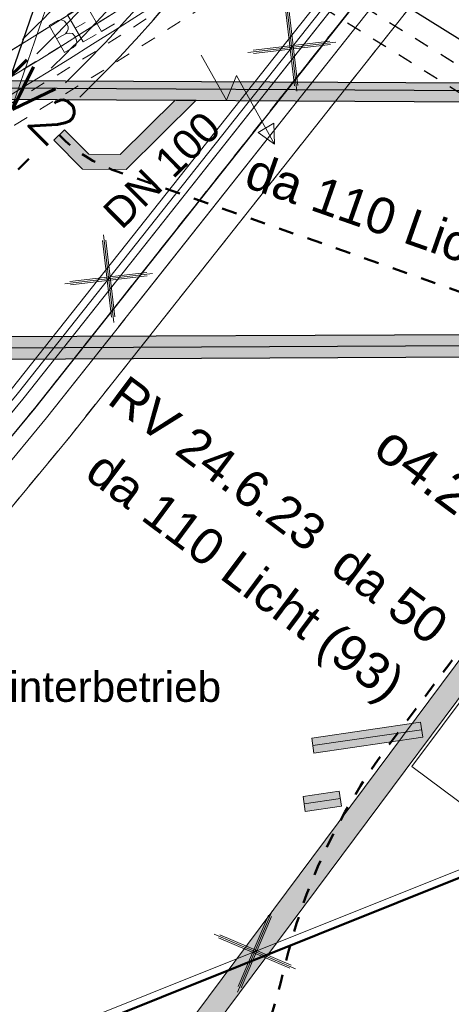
# Model space of a CAD drawing. Header units: metres. Extents: x -502 to 161, y -108 to 174.
# Tile 579 of 776: x -132.48 to -129.61, y 51.55 to 58.1. Entities that reach past the tile are written whole.
import ezdxf

# ---------------------------------------------------------------- set-up
doc = ezdxf.new("R2010")
doc.units = ezdxf.units.M
doc.header["$LTSCALE"] = 0.1
for name, pattern in [('102', [101.6, 101.6, 0]), ('2-1', [0.17, 0.06, -0.025, 0.06, -0.025]), ('202', [0.132, 0.0875, -0.019, 0.0065, -0.019]), ('226', [0.119, 0.1, -0.019]), ('3', [0.27, 0.1, -0.035, 0.1, -0.035])]:
    doc.linetypes.add(name, pattern=pattern)
for name, color, linetype in [('BRI31-005.05-5p02-Koordinierung Lageplan 4. BA ZOB West 2022-06-15', 7, 'Continuous'), ('BRI31-005.06-5f07-Koordinierung Lageplan 4. BA ZOB Fernbusbahnh', 7, 'Continuous'), ('BRI31-005.07-5f08-Koordinierung Lageplan 4. BA Radstation - Seeterrasse 2023-05-31', 7, 'Continuous')]:
    doc.layers.add(name, color=color, linetype=linetype)
doc.styles.add('Arial', font='arial.ttf')
doc.styles.add('Txt', font='txt_____.ttf')

# ---------------------------------------------------------------- blocks, each defined once
blk = doc.blocks.new('WP_LP-1020')
at = {"color": 7, "linetype": 'Continuous', "lineweight": 20, "transparency": 33554687}
for p, q in [((-0.8253, 0.8253), (0.8253, 0.8253)), ((-0.8253, -0.8253), (-0.8253, 0.8253)), ((0.8253, -0.8253), (0.8253, 0.8253)), ((-0.8253, -0.8253), (0.8253, -0.8253))]:
    blk.add_line(p, q, dxfattribs=at)
at = {"color": 1, "linetype": 'Continuous', "lineweight": 9, "true_color": 0xff0000, "transparency": 33554687}
for p, q in [((0, 0.649924), (0, 0.324962)), ((-0.554739, 0.55475), (-0.229777, 0.229788)), ((0.229777, 0.229788), (0.554739, 0.55475)), ((-0.324962, 0), (-0.649924, 0)), ((0.324962, 0), (0.649924, 0)), ((-0.229777, -0.229777), (-0.554739, -0.554739)), ((0.229777, -0.229777), (0.554739, -0.554739)), ((0, -0.324962), (0, -0.649924))]:
    blk.add_line(p, q, dxfattribs=at)
at = {"color": 7, "linetype": 'Continuous', "lineweight": 20, "transparency": 33554687}
blk.add_circle((0, 0), 0.272749, dxfattribs=at)
blk = doc.blocks.new('1016')
at = {"color": 7, "linetype": 'Continuous', "lineweight": 9, "transparency": 33554687}
for p, q in [((0.703072, 0.277444), (1.257444, -0.276928)), ((1.257444, 0.277444), (0.703072, -0.276928))]:
    blk.add_line(p, q, dxfattribs=at)
at = {"color": 2, "linetype": 'Continuous', "lineweight": 20, "true_color": 0xffff00, "transparency": 33554687}
for p, q in [((1.212401, 0.25319), (0.727326, -0.231885)), ((0.727326, 0.232401), (1.212401, -0.252674)), ((0.748114, 0.25319), (1.23319, -0.231885)), ((1.23319, 0.232401), (0.748114, -0.252674))]:
    blk.add_line(p, q, dxfattribs=at)
blk = doc.blocks.new('10011')
at = {"color": 190, "linetype": 'Continuous', "lineweight": 13, "true_color": 0x7f00ff, "transparency": 33554687}
for p, q in [((4.302568, 0.608018), (4.469535, 0.6081)), ((4.302568, 0.608018), (4.304235, 0.088154)), ((4.655568, 0.608018), (4.907582, 0.608142)), ((4.655568, 0.608018), (4.657235, 0.088154)), ((5.008568, 0.608018), (5.010235, 0.088154)), ((4.302693, 0.352595), (4.469661, 0.352677)), ((4.655694, 0.352595), (4.847467, 0.352689)), ((4.302824, 0.088154), (4.469791, 0.088236)), ((4.655824, 0.088154), (4.907837, 0.088278)), ((5.008823, 0.088154), (5.260838, 0.088278))]:
    blk.add_line(p, q, dxfattribs=at)
at = {"color": 190, "linetype": 'Continuous', "lineweight": 13, "true_color": 0x7f00ff, "transparency": 33554687, "flags": 128}
blk.add_lwpolyline([(4.469535, 0.6081), (4.530396, 0.585559), (4.557445, 0.540477), (4.569467, 0.480368), (4.566462, 0.43228), (4.546926, 0.393209), (4.513866, 0.367663), (4.469661, 0.352677), (4.531898, 0.330094), (4.573975, 0.298537), (4.585997, 0.238428), (4.581489, 0.182827), (4.567964, 0.136242), (4.52739, 0.103182), (4.469791, 0.088236)], dxfattribs=at)
blk = doc.blocks.new('951')
at = {"color": 3, "linetype": 'Continuous', "lineweight": 13, "true_color": 0x00ff00, "transparency": 33554687}
for p, q in [((5.053472, 0.9793), (4.792795, 0.344076)), ((5.13368, 0.444375), (4.732639, -0.518491)), ((4.792795, 0.344076), (5.13368, 0.444375)), ((4.732639, -0.518491), (4.715929, -0.2527)), ((4.715929, -0.2527), (4.943186, -0.339625)), ((4.943186, -0.339625), (4.732639, -0.518491))]:
    blk.add_line(p, q, dxfattribs=at)

msp = doc.modelspace()

# ---------------------------------------------------------------- hatches: boundary and pattern name
at = {"layer": 'BRI31-005.07-5f08-Koordinierung Lageplan 4. BA Radstation - Seeterrasse 2023-05-31', "linetype": 'Continuous', "lineweight": 0, "true_color": 0xcc0000, "transparency": 33554687}
for points in [[(-132.2496, 57.295), (-132.1785, 57.3653), (-132.0173, 57.2023), (-131.8087, 57.2011), (-131.4438, 57.562), (-131.3023, 57.5613), (-131.7678, 57.1009), (-132.0592, 57.1025)], [(-124.4751, 55.6285), (-124.4968, 55.7769), (-128.5533, 55.1836), (-142.2349, 36.8142), (-142.1212, 36.7158), (-128.4701, 55.0442)]]:
    msp.add_hatch(color=12, dxfattribs=at).paths.add_polyline_path(points)

# ---------------------------------------------------------------- linework, layer by layer
at = {"layer": 'BRI31-005.05-5p02-Koordinierung Lageplan 4. BA ZOB West 2022-06-15', "color": 3, "linetype": 'Continuous', "lineweight": 18, "true_color": 0x00ff00, "transparency": 33554687, "flags": 128}
for points in [[(-95.3491, 78.326), (-102.5731, 75.366), (-110.1361, 72.306), (-117.0671, 69.456), (-120.3391, 67.894), (-122.6731, 66.48), (-125.4411, 64.186), (-127.5101, 61.662), (-132.3761, 55.512), (-136.3321, 50.73), (-141.2451, 48.064), (-147.2831, 45.146), (-156.9131, 41.076), (-164.9401, 37.646), (-169.7831, 35.816), (-169.9701, 35.745), (-171.3211, 35.581), (-172.5051, 35.438), (-172.6551, 35.445), (-174.8591, 35.155), (-177.6301, 34.484), (-180.4281, 33.654)], [(-180.4441, 33.702), (-177.6431, 34.532), (-174.8681, 35.204), (-172.6621, 35.496), (-172.5161, 35.537), (-171.7201, 35.633), (-170.6311, 35.766), (-170.3441, 35.8), (-170.0811, 35.832), (-169.8331, 35.904), (-169.8181, 35.91), (-164.9771, 37.739), (-156.9521, 41.168), (-147.3241, 45.237), (-141.2911, 48.153), (-136.3971, 50.809), (-132.4541, 55.575), (-127.5881, 61.725), (-125.5121, 64.257), (-123.4631, 65.955), (-123.1781, 66.46), (-123.1381, 66.53), (-123.0991, 66.632)]]:
    msp.add_lwpolyline(points, dxfattribs=at)
at = {"layer": 'BRI31-005.06-5f07-Koordinierung Lageplan 4. BA ZOB Fernbusbahnh', "color": 7, "linetype": 'Continuous', "lineweight": 13, "transparency": 33554687, "flags": 128}
for points in [[(-337.0532, -53.9064), (-337.0532, -53.9064, 0.024076), (-333.1238, -51.3598), (-333.1238, -51.3598, -0.090571), (-316.4479, -43.4613, 0.047347), (-281.8414, -30.5866), (-279.0774, -29.2177, 0.045809), (-264.2236, -20.0711), (-198.5943, 29.1583, -0.054812), (-181.5862, 39.2166), (-181.5862, 39.2166, -0.038475), (-159.1772, 47.3364), (-159.1772, 47.3364, 0.039395), (-137.757, 55.1407), (-137.1917, 55.4002), (-137.1917, 55.4002, 0.064343), (-127.4456, 61.5203), (-127.4456, 61.5203), (-122.5713, 65.5358, -0.170872), (-88.3305, 78.0588), (-82.2819, 78.4363), (-80.567, 79.7085), (-70.9803, 86.8206), (-68.5554, 87.6664)], [(-279.0108, -29.3521, 0.045809), (-264.1336, -20.1911), (-198.5043, 29.0383), (-198.5043, 29.0383, -0.054812), (-181.5244, 39.0799), (-181.5244, 39.0799, -0.038475), (-159.1371, 47.1919), (-159.1371, 47.1919, 0.039395), (-137.6945, 55.0043), (-137.6945, 55.0043), (-137.129, 55.2639, 0.064344), (-127.3502, 61.4045), (-122.476, 65.42), (-122.476, 65.42, -0.17089), (-88.3249, 77.9089), (-88.3249, 77.9089), (-82.2282, 78.2893), (-80.4776, 79.5881), (-70.9093, 86.6865), (-68.5609, 87.5056)]]:
    msp.add_lwpolyline(points, format="xyb", dxfattribs=at)
at = {"layer": 'BRI31-005.06-5f07-Koordinierung Lageplan 4. BA ZOB Fernbusbahnh', "color": 3, "linetype": 'Continuous', "lineweight": 13, "true_color": 0x00ff00, "transparency": 33554687, "flags": 128}
for points in [[(-95.3491, 78.326), (-102.5731, 75.366), (-110.1361, 72.306), (-117.0671, 69.456), (-120.3391, 67.894), (-122.6731, 66.48), (-125.4411, 64.186), (-127.5101, 61.662), (-132.3761, 55.512), (-136.3321, 50.73), (-141.2451, 48.064), (-147.2831, 45.146), (-156.9131, 41.076), (-164.9401, 37.646), (-169.7831, 35.816), (-169.9701, 35.745), (-171.3211, 35.581), (-172.5051, 35.438), (-172.6551, 35.445), (-174.8591, 35.155), (-177.6301, 34.484), (-180.4281, 33.654)], [(-180.4441, 33.702), (-177.6431, 34.532), (-174.8681, 35.204), (-172.6621, 35.496), (-172.5161, 35.537), (-171.7201, 35.633), (-170.6311, 35.766), (-170.3441, 35.8), (-170.0811, 35.832), (-169.8331, 35.904), (-169.8181, 35.91), (-164.9771, 37.739), (-156.9521, 41.168), (-147.3241, 45.237), (-141.2911, 48.153), (-136.3971, 50.809), (-132.4541, 55.575), (-127.5881, 61.725), (-125.5121, 64.257), (-123.4631, 65.955), (-123.1781, 66.46), (-123.1381, 66.53), (-123.0991, 66.632)]]:
    msp.add_lwpolyline(points, dxfattribs=at)
at = {"layer": 'BRI31-005.06-5f07-Koordinierung Lageplan 4. BA ZOB Fernbusbahnh', "color": 255, "linetype": 'Continuous', "lineweight": 9, "transparency": 33554687, "flags": 128}
msp.add_lwpolyline([(-180.4596, 33.7495), (-177.6561, 34.5803), (-174.8773, 35.2532), (-172.6722, 35.5451), (-172.5259, 35.5862), (-171.7261, 35.6826), (-170.6371, 35.8156), (-170.3501, 35.8496), (-170.0912, 35.8811), (-169.8494, 35.9513), (-169.8362, 35.9566), (-164.9958, 37.7854), (-156.9717, 41.214), (-147.3447, 45.2826), (-141.3139, 48.1975), (-136.4295, 50.8483), (-132.493, 55.6065), (-127.6271, 61.7564), (-125.5477, 64.2924), (-123.5021, 65.9876), (-123.2216, 66.4847), (-123.1834, 66.5515), (-123.1458, 66.6499)], dxfattribs=at)
at = {"layer": 'BRI31-005.07-5f08-Koordinierung Lageplan 4. BA Radstation - Seeterrasse 2023-05-31', "color": 1, "linetype": 'Continuous', "lineweight": 20, "true_color": 0xff0000, "transparency": 33554687}
msp.add_line((-132.8043, 56.7105), (-130.6729, 62.9156), dxfattribs=at)
at = {"layer": 'BRI31-005.07-5f08-Koordinierung Lageplan 4. BA Radstation - Seeterrasse 2023-05-31', "color": 12, "linetype": 'Continuous', "lineweight": 30, "true_color": 0xcc0000, "transparency": 33554687}
for p, q in [((-133.1131, 57.6959), (-124.2507, 57.6488)), ((-133.1131, 57.6959), (-124.2507, 57.6488)), ((-133.1134, 57.6459), (-124.2509, 57.5988)), ((-133.1134, 57.6459), (-124.2509, 57.5988)), ((-133.1138, 57.5709), (-124.2513, 57.5238)), ((-133.1138, 57.5709), (-124.2513, 57.5238))]:
    msp.add_line(p, q, dxfattribs=at)
at = {"layer": 'BRI31-005.07-5f08-Koordinierung Lageplan 4. BA Radstation - Seeterrasse 2023-05-31', "color": 7, "linetype": 'Continuous', "lineweight": 9, "transparency": 33554687}
for p, q in [((-131.4438, 57.562), (-131.3023, 57.5613)), ((-132.2496, 57.295), (-132.1785, 57.3653)), ((-129.8129, 53.4261), (-129.7984, 53.3271)), ((-129.8129, 53.4261), (-129.7984, 53.3271)), ((-130.5209, 53.2214), (-130.5354, 53.3204)), ((-130.5209, 53.2214), (-130.5354, 53.3204)), ((-130.3378, 52.8686), (-130.3523, 52.9676)), ((-130.3378, 52.8686), (-130.3523, 52.9676)), ((-130.593, 52.9324), (-130.5785, 52.8334)), ((-130.593, 52.9324), (-130.5785, 52.8334))]:
    msp.add_line(p, q, dxfattribs=at)
at = {"layer": 'BRI31-005.07-5f08-Koordinierung Lageplan 4. BA Radstation - Seeterrasse 2023-05-31', "color": 142, "linetype": 'Continuous', "lineweight": 30, "true_color": 0x0099cc, "transparency": 33554687}
for p, q in [((-146.1029, 55.9276), (-126.1371, 56.02)), ((-146.1029, 55.9276), (-126.1371, 56.02)), ((-146.1025, 55.8526), (-126.1367, 55.9451)), ((-146.1025, 55.8526), (-126.1367, 55.9451)), ((-146.1022, 55.7776), (-126.1364, 55.8701)), ((-146.1022, 55.7776), (-126.1364, 55.8701))]:
    msp.add_line(p, q, dxfattribs=at)
at = {"layer": 'BRI31-005.07-5f08-Koordinierung Lageplan 4. BA Radstation - Seeterrasse 2023-05-31', "color": 12, "linetype": 'Continuous', "lineweight": 13, "true_color": 0xcc0000, "transparency": 33554687}
for p, q in [((-130.5354, 53.3204), (-129.8129, 53.4261)), ((-130.5354, 53.3204), (-129.8129, 53.4261)), ((-130.5281, 53.2709), (-129.8057, 53.3766)), ((-130.5281, 53.2709), (-129.8057, 53.3766)), ((-130.5209, 53.2214), (-129.7984, 53.3271)), ((-130.5209, 53.2214), (-129.7984, 53.3271)), ((-130.593, 52.9324), (-130.3523, 52.9676)), ((-130.593, 52.9324), (-130.3523, 52.9676)), ((-130.5857, 52.8829), (-130.3451, 52.9181)), ((-130.5857, 52.8829), (-130.3451, 52.9181)), ((-130.5785, 52.8334), (-130.3378, 52.8686)), ((-130.5785, 52.8334), (-130.3378, 52.8686))]:
    msp.add_line(p, q, dxfattribs=at)
at = {"layer": 'BRI31-005.07-5f08-Koordinierung Lageplan 4. BA Radstation - Seeterrasse 2023-05-31', "color": 250, "linetype": '202', "lineweight": 20, "true_color": 0x333333, "transparency": 33554687, "flags": 128}
msp.add_lwpolyline([(-169.7821, 35.816), (-164.9401, 37.647), (-156.9121, 41.076), (-147.2831, 45.145), (-141.2451, 48.064), (-136.3331, 50.73), (-132.3771, 55.512), (-127.5111, 61.662), (-125.4401, 64.186), (-122.6721, 66.481), (-120.3381, 67.894), (-117.0681, 69.455), (-110.1371, 72.307), (-102.5741, 75.367), (-95.3481, 78.327), (-87.2051, 81.706), (-82.3221, 84.224), (-73.2841, 89.176), (-65.3801, 92.266), (-55.0081, 96.337), (-42.5711, 101.496), (-24.2771, 108.475), (-23.6281, 108.616), (-22.7791, 108.939), (-21.2271, 109.532), (-20.7311, 109.828), (-6.5731, 115.397), (-3.3331, 116.527), (2.1199, 118.676), (8.4349, 121.116), (16.1989, 124.136), (23.8509, 127.116), (32.0649, 130.317), (39.0129, 133.194), (40.7549, 134.413), (40.9269, 134.167), (39.1589, 132.93), (32.1769, 130.039), (23.9589, 126.836), (16.3069, 123.856), (8.5429, 120.836), (2.2299, 118.396), (-3.2291, 116.245), (-6.4691, 115.115), (-20.5991, 109.558), (-21.0951, 109.262), (-22.6731, 108.659), (-23.5421, 108.328), (-24.1911, 108.187), (-42.4611, 101.218), (-54.8961, 96.059), (-65.2701, 91.986), (-73.1561, 88.904), (-82.1821, 83.96), (-87.0791, 81.434), (-95.2341, 78.049), (-102.4601, 75.089), (-110.0231, 72.029), (-116.9461, 69.181), (-120.1961, 67.63), (-122.4981, 66.235), (-125.2261, 63.974), (-127.2771, 61.474), (-132.1431, 55.324), (-136.1391, 50.494), (-141.1091, 47.796), (-147.1591, 44.871), (-156.7941, 40.8), (-164.8281, 37.369), (-169.6761, 35.536), (-169.7821, 35.816)], dxfattribs=at)
msp.add_lwpolyline([(-169.7821, 35.816), (-164.9401, 37.647), (-156.9121, 41.076), (-147.2831, 45.145), (-141.2451, 48.064), (-136.3331, 50.73), (-132.3771, 55.512), (-127.5111, 61.662), (-125.4401, 64.186), (-122.6721, 66.481), (-120.3381, 67.894), (-117.0681, 69.455), (-110.1371, 72.307), (-102.5741, 75.367), (-95.3481, 78.327), (-87.2051, 81.706), (-82.3221, 84.224), (-73.2841, 89.176), (-65.3801, 92.266), (-55.0081, 96.337), (-42.5711, 101.496), (-24.2771, 108.475), (-23.6281, 108.616), (-22.7791, 108.939), (-21.2271, 109.532), (-20.7311, 109.828), (-6.5731, 115.397), (-3.3331, 116.527), (2.1199, 118.676), (8.4349, 121.116), (16.1989, 124.136), (23.8509, 127.116), (32.0649, 130.317), (39.0129, 133.194), (40.7549, 134.413), (40.9269, 134.167), (39.1589, 132.93), (32.1769, 130.039), (23.9589, 126.836), (16.3069, 123.856), (8.5429, 120.836), (2.2299, 118.396), (-3.2291, 116.245), (-6.4691, 115.115), (-20.5991, 109.558), (-21.0951, 109.262), (-22.6731, 108.659), (-23.5421, 108.328), (-24.1911, 108.187), (-42.4611, 101.218), (-54.8961, 96.059), (-65.2701, 91.986), (-73.1561, 88.904), (-82.1821, 83.96), (-87.0791, 81.434), (-95.2341, 78.049), (-102.4601, 75.089), (-110.0231, 72.029), (-116.9461, 69.181), (-120.1961, 67.63), (-122.4981, 66.235), (-125.2261, 63.974), (-127.2771, 61.474), (-132.1431, 55.324), (-136.1391, 50.494), (-141.1091, 47.796), (-147.1591, 44.871), (-156.7941, 40.8), (-164.8281, 37.369), (-169.6761, 35.536), (-169.7821, 35.816)], dxfattribs=at)
at = {"layer": 'BRI31-005.07-5f08-Koordinierung Lageplan 4. BA Radstation - Seeterrasse 2023-05-31', "color": 250, "linetype": '102', "lineweight": 13, "true_color": 0x333333, "transparency": 33554687, "flags": 128}
msp.add_lwpolyline([(18.5229, 125.041), (18.5599, 124.733), (16.3069, 123.856), (8.5429, 120.836), (2.2299, 118.396), (-3.2291, 116.245), (-6.4691, 115.115), (-20.5991, 109.558), (-21.0951, 109.262), (-22.6731, 108.659), (-23.5421, 108.328), (-24.1911, 108.187), (-42.4611, 101.218), (-54.8961, 96.059), (-65.2701, 91.986), (-73.1561, 88.904), (-82.1821, 83.96), (-87.0791, 81.434), (-95.2341, 78.049), (-102.4601, 75.089), (-110.0231, 72.029), (-116.9461, 69.181), (-120.1961, 67.63), (-122.4981, 66.235), (-125.2261, 63.974), (-127.2771, 61.474), (-132.1431, 55.324), (-136.1391, 50.494), (-141.1091, 47.796), (-147.1591, 44.871), (-156.7941, 40.8), (-164.8281, 37.369), (-169.6761, 35.536), (-169.7821, 35.816), (-164.9401, 37.647), (-156.9121, 41.076), (-147.2831, 45.145), (-141.2451, 48.064), (-136.3331, 50.73), (-132.3771, 55.512), (-127.5111, 61.662), (-125.4401, 64.186), (-122.6721, 66.481), (-120.3381, 67.894), (-117.0681, 69.455), (-110.1371, 72.307), (-102.5741, 75.367), (-95.3481, 78.327), (-87.2051, 81.706), (-82.3221, 84.224), (-73.2841, 89.176), (-71.0607, 90.0451)], dxfattribs=at)
msp.add_lwpolyline([(18.5229, 125.041), (18.5599, 124.733), (16.3069, 123.856), (8.5429, 120.836), (2.2299, 118.396), (-3.2291, 116.245), (-6.4691, 115.115), (-20.5991, 109.558), (-21.0951, 109.262), (-22.6731, 108.659), (-23.5421, 108.328), (-24.1911, 108.187), (-42.4611, 101.218), (-54.8961, 96.059), (-65.2701, 91.986), (-73.1561, 88.904), (-82.1821, 83.96), (-87.0791, 81.434), (-95.2341, 78.049), (-102.4601, 75.089), (-110.0231, 72.029), (-116.9461, 69.181), (-120.1961, 67.63), (-122.4981, 66.235), (-125.2261, 63.974), (-127.2771, 61.474), (-132.1431, 55.324), (-136.1391, 50.494), (-141.1091, 47.796), (-147.1591, 44.871), (-156.7941, 40.8), (-164.8281, 37.369), (-169.6761, 35.536), (-169.7821, 35.816), (-164.9401, 37.647), (-156.9121, 41.076), (-147.2831, 45.145), (-141.2451, 48.064), (-136.3331, 50.73), (-132.3771, 55.512), (-127.5111, 61.662), (-125.4401, 64.186), (-122.6721, 66.481), (-120.3381, 67.894), (-117.0681, 69.455), (-110.1371, 72.307), (-102.5741, 75.367), (-95.3481, 78.327), (-87.2051, 81.706), (-82.3221, 84.224), (-73.2841, 89.176), (-71.0607, 90.0451)], dxfattribs=at)
at = {"layer": 'BRI31-005.07-5f08-Koordinierung Lageplan 4. BA Radstation - Seeterrasse 2023-05-31', "color": 4, "linetype": 'Continuous', "lineweight": 50, "true_color": 0x00ffff, "transparency": 33554687, "flags": 128}
msp.add_lwpolyline([(-176.0281, 33.354), (-175.3441, 33.639), (-175.3201, 33.649), (-149.7281, 44.314), (-126.4101, 53.651), (-118.1081, 57.122), (-98.2681, 65.417), (-72.0611, 76.231), (-71.9681, 76.269), (-71.3191, 76.53), (-71.2871, 76.543), (-48.6231, 85.662), (-14.7811, 99.28), (-14.7731, 99.283), (-6.6601, 102.548), (8.5319, 108.66), (9.1999, 108.929), (9.3639, 108.995), (9.6569, 109.113), (23.8684, 114.898)], dxfattribs=at)
msp.add_lwpolyline([(-176.0281, 33.354), (-175.3441, 33.639), (-175.3201, 33.649), (-149.7281, 44.314), (-126.4101, 53.651), (-118.1081, 57.122), (-98.2681, 65.417), (-72.0611, 76.231), (-71.9681, 76.269), (-71.3191, 76.53), (-71.2871, 76.543), (-48.6231, 85.662), (-14.7811, 99.28), (-14.7731, 99.283), (-6.6601, 102.548), (8.5319, 108.66), (9.1999, 108.929), (9.3639, 108.995), (9.6569, 109.113), (23.8684, 114.898)], dxfattribs=at)
at = {"layer": 'BRI31-005.07-5f08-Koordinierung Lageplan 4. BA Radstation - Seeterrasse 2023-05-31', "color": 250, "linetype": '102', "lineweight": 9, "true_color": 0x333333, "transparency": 33554687, "flags": 128}
for points in [[(-169.8181, 35.91), (-164.9771, 37.739), (-156.9521, 41.168), (-147.3241, 45.237), (-141.2911, 48.153), (-136.3971, 50.809), (-132.4541, 55.575), (-127.5881, 61.725), (-125.5121, 64.257), (-122.7311, 66.562), (-120.3871, 67.982), (-117.1081, 69.547), (-110.1741, 72.399), (-102.6111, 75.459), (-95.3871, 78.418), (-87.2481, 81.797), (-82.3691, 84.312), (-73.3261, 89.267), (-65.4151, 92.359), (-55.0451, 96.429), (-42.6071, 101.588), (-24.3061, 108.571), (-23.6481, 108.714), (-23.6061, 108.518), (-24.2481, 108.379), (-42.5331, 101.402), (-54.9711, 96.243), (-65.3431, 92.173), (-73.2421, 89.085), (-82.2751, 84.136), (-87.1641, 81.615), (-95.3111, 78.234), (-102.5351, 75.273), (-110.0981, 72.213), (-117.0261, 69.365), (-120.2911, 67.806), (-122.6151, 66.398), (-125.3701, 64.115), (-127.4321, 61.599), (-132.2981, 55.449), (-136.2671, 50.651), (-141.1991, 47.975), (-147.2421, 45.055), (-156.8741, 40.984), (-164.9031, 37.553), (-169.7481, 35.722), (-169.8181, 35.91)], [(-169.8181, 35.91), (-164.9771, 37.739), (-156.9521, 41.168), (-147.3241, 45.237), (-141.2911, 48.153), (-136.3971, 50.809), (-132.4541, 55.575), (-127.5881, 61.725), (-125.5121, 64.257), (-122.7311, 66.562), (-120.3871, 67.982), (-117.1081, 69.547), (-110.1741, 72.399), (-102.6111, 75.459), (-95.3871, 78.418), (-87.2481, 81.797), (-82.3691, 84.312), (-73.3261, 89.267), (-65.4151, 92.359), (-55.0451, 96.429), (-42.6071, 101.588), (-24.3061, 108.571), (-23.6481, 108.714), (-23.6061, 108.518), (-24.2481, 108.379), (-42.5331, 101.402), (-54.9711, 96.243), (-65.3431, 92.173), (-73.2421, 89.085), (-82.2751, 84.136), (-87.1641, 81.615), (-95.3111, 78.234), (-102.5351, 75.273), (-110.0981, 72.213), (-117.0261, 69.365), (-120.2911, 67.806), (-122.6151, 66.398), (-125.3701, 64.115), (-127.4321, 61.599), (-132.2981, 55.449), (-136.2671, 50.651), (-141.1991, 47.975), (-147.2421, 45.055), (-156.8741, 40.984), (-164.9031, 37.553), (-169.7481, 35.722), (-169.8181, 35.91)], [(-169.8181, 35.91), (-164.9771, 37.739), (-156.9521, 41.168), (-147.3241, 45.237), (-141.2911, 48.153), (-136.3971, 50.809), (-132.4541, 55.575), (-127.5881, 61.725), (-125.5121, 64.257), (-122.7311, 66.562), (-120.3871, 67.982), (-117.1081, 69.547), (-110.1741, 72.399), (-102.6111, 75.459), (-95.3871, 78.418), (-87.2481, 81.797), (-82.3691, 84.312), (-73.3261, 89.267), (-69.9883, 90.5716)], [(-169.8181, 35.91), (-164.9771, 37.739), (-156.9521, 41.168), (-147.3241, 45.237), (-141.2911, 48.153), (-136.3971, 50.809), (-132.4541, 55.575), (-127.5881, 61.725), (-125.5121, 64.257), (-122.7311, 66.562), (-120.3871, 67.982), (-117.1081, 69.547), (-110.1741, 72.399), (-102.6111, 75.459), (-95.3871, 78.418), (-87.2481, 81.797), (-82.3691, 84.312), (-73.3261, 89.267), (-69.9883, 90.5716)], [(-69.9156, 90.3855), (-73.2421, 89.085), (-82.2751, 84.136), (-87.1641, 81.615), (-95.3111, 78.234), (-102.5351, 75.273), (-110.0981, 72.213), (-117.0261, 69.365), (-120.2911, 67.806), (-122.6151, 66.398), (-125.3701, 64.115), (-127.4321, 61.599), (-132.2981, 55.449), (-136.2671, 50.651), (-141.1991, 47.975), (-147.2421, 45.055), (-156.8741, 40.984), (-164.9031, 37.553), (-169.7481, 35.722), (-169.8181, 35.91)], [(-69.9156, 90.3855), (-73.2421, 89.085), (-82.2751, 84.136), (-87.1641, 81.615), (-95.3111, 78.234), (-102.5351, 75.273), (-110.0981, 72.213), (-117.0261, 69.365), (-120.2911, 67.806), (-122.6151, 66.398), (-125.3701, 64.115), (-127.4321, 61.599), (-132.2981, 55.449), (-136.2671, 50.651), (-141.1991, 47.975), (-147.2421, 45.055), (-156.8741, 40.984), (-164.9031, 37.553), (-169.7481, 35.722), (-169.8181, 35.91)], [(-169.8531, 36.004), (-165.0141, 37.832), (-156.9911, 41.26), (-147.3651, 45.328), (-141.3371, 48.242), (-136.4621, 50.888), (-132.5321, 55.638), (-127.6661, 61.788), (-125.5831, 64.328), (-123.5411, 66.02), (-123.2651, 66.509), (-123.0911, 66.411), (-123.3851, 65.89), (-125.4411, 64.186), (-127.5101, 61.662), (-132.3761, 55.512), (-136.3321, 50.73), (-141.2451, 48.064), (-147.2831, 45.146), (-156.9131, 41.076), (-164.9401, 37.646), (-169.7831, 35.816), (-169.8531, 36.004)], [(-169.8531, 36.004), (-165.0141, 37.832), (-156.9911, 41.26), (-147.3651, 45.328), (-141.3371, 48.242), (-136.4621, 50.888), (-132.5321, 55.638), (-127.6661, 61.788), (-125.5831, 64.328), (-123.5411, 66.02), (-123.2651, 66.509), (-123.0911, 66.411), (-123.3851, 65.89), (-125.4411, 64.186), (-127.5101, 61.662), (-132.3761, 55.512), (-136.3321, 50.73), (-141.2451, 48.064), (-147.2831, 45.146), (-156.9131, 41.076), (-164.9401, 37.646), (-169.7831, 35.816), (-169.8531, 36.004)], [(-169.8531, 36.004), (-165.0141, 37.832), (-156.9911, 41.26), (-147.3651, 45.328), (-141.3371, 48.242), (-136.4621, 50.888), (-132.5321, 55.638), (-127.6661, 61.788), (-125.5831, 64.328), (-123.5411, 66.02), (-123.2651, 66.509), (-123.0911, 66.411), (-123.3851, 65.89), (-125.4411, 64.186), (-127.5101, 61.662), (-132.3761, 55.512), (-136.3321, 50.73), (-141.2451, 48.064), (-147.2831, 45.146), (-156.9131, 41.076), (-164.9401, 37.646), (-169.7831, 35.816), (-169.8531, 36.004)], [(-169.8531, 36.004), (-165.0141, 37.832), (-156.9911, 41.26), (-147.3651, 45.328), (-141.3371, 48.242), (-136.4621, 50.888), (-132.5321, 55.638), (-127.6661, 61.788), (-125.5831, 64.328), (-123.5411, 66.02), (-123.2651, 66.509), (-123.0911, 66.411), (-123.3851, 65.89), (-125.4411, 64.186), (-127.5101, 61.662), (-132.3761, 55.512), (-136.3321, 50.73), (-141.2451, 48.064), (-147.2831, 45.146), (-156.9131, 41.076), (-164.9401, 37.646), (-169.7831, 35.816), (-169.8531, 36.004)]]:
    msp.add_lwpolyline(points, dxfattribs=at)
at = {"layer": 'BRI31-005.07-5f08-Koordinierung Lageplan 4. BA Radstation - Seeterrasse 2023-05-31', "color": 7, "linetype": '2-1', "lineweight": 13, "transparency": 33554687, "flags": 128}
for points in [[(-337.0532, -53.9064), (-337.0532, -53.9064, 0.024076), (-333.1238, -51.3598), (-333.1238, -51.3598, -0.090571), (-316.4479, -43.4613, 0.047347), (-281.8414, -30.5866), (-279.0774, -29.2177, 0.045809), (-264.2236, -20.0711), (-198.5943, 29.1583, -0.054812), (-181.5862, 39.2166), (-181.5862, 39.2166, -0.038475), (-159.1772, 47.3364), (-159.1772, 47.3364, 0.039395), (-137.757, 55.1407), (-137.1917, 55.4002), (-137.1917, 55.4002, 0.064343), (-127.4456, 61.5203), (-127.4456, 61.5203), (-122.5713, 65.5358, -0.170872), (-88.3305, 78.0588), (-82.2819, 78.4363), (-80.567, 79.7085), (-70.9803, 86.8206), (-68.5554, 87.6664)], [(-337.0532, -53.9064), (-337.0532, -53.9064, 0.024076), (-333.1238, -51.3598), (-333.1238, -51.3598, -0.090571), (-316.4479, -43.4613, 0.047347), (-281.8414, -30.5866), (-279.0774, -29.2177, 0.045809), (-264.2236, -20.0711), (-198.5943, 29.1583, -0.054812), (-181.5862, 39.2166), (-181.5862, 39.2166, -0.038475), (-159.1772, 47.3364), (-159.1772, 47.3364, 0.039395), (-137.757, 55.1407), (-137.1917, 55.4002), (-137.1917, 55.4002, 0.064343), (-127.4456, 61.5203), (-127.4456, 61.5203), (-122.5713, 65.5358, -0.170872), (-88.3305, 78.0588), (-82.2819, 78.4363), (-80.567, 79.7085), (-70.9803, 86.8206), (-68.5554, 87.6664)], [(-336.9777, -54.036), (-336.9777, -54.036, 0.024076), (-333.0362, -51.4817), (-333.0362, -51.4817, -0.090571), (-316.4091, -43.6062), (-316.4091, -43.6062, 0.047348), (-281.7755, -30.7213), (-281.7755, -30.7213), (-279.0108, -29.3521, 0.045809), (-264.1336, -20.1911), (-198.5043, 29.0383), (-198.5043, 29.0383, -0.054812), (-181.5244, 39.0799), (-181.5244, 39.0799, -0.038475), (-159.1371, 47.1919), (-159.1371, 47.1919, 0.039395), (-137.6945, 55.0043), (-137.6945, 55.0043), (-137.129, 55.2639, 0.064344), (-127.3502, 61.4045), (-122.476, 65.42), (-122.476, 65.42, -0.17089), (-88.3249, 77.9089), (-88.3249, 77.9089), (-82.2282, 78.2893), (-80.4776, 79.5881), (-70.9093, 86.6865), (-68.5609, 87.5056)], [(-336.9777, -54.036), (-336.9777, -54.036, 0.024076), (-333.0362, -51.4817), (-333.0362, -51.4817, -0.090571), (-316.4091, -43.6062), (-316.4091, -43.6062, 0.047348), (-281.7755, -30.7213), (-281.7755, -30.7213), (-279.0108, -29.3521, 0.045809), (-264.1336, -20.1911), (-198.5043, 29.0383), (-198.5043, 29.0383, -0.054812), (-181.5244, 39.0799), (-181.5244, 39.0799, -0.038475), (-159.1371, 47.1919), (-159.1371, 47.1919, 0.039395), (-137.6945, 55.0043), (-137.6945, 55.0043), (-137.129, 55.2639, 0.064344), (-127.3502, 61.4045), (-122.476, 65.42), (-122.476, 65.42, -0.17089), (-88.3249, 77.9089), (-88.3249, 77.9089), (-82.2282, 78.2893), (-80.4776, 79.5881), (-70.9093, 86.6865), (-68.5609, 87.5056)], [(-181.4069, 38.82), (-181.4069, 38.82, -0.038472), (-159.0626, 46.9165), (-159.0626, 46.9165), (-159.0626, 46.9165, 0.039399), (-137.5757, 54.7451), (-137.5757, 54.7451), (-137.0098, 55.0048), (-137.0098, 55.0048, 0.064354), (-127.1676, 61.1855), (-127.1676, 61.1855), (-122.2946, 65.1999), (-122.2946, 65.1999, -0.170924), (-88.3143, 77.6238), (-88.3143, 77.6238), (-82.2992, 77.9991)], [(-181.4069, 38.82), (-181.4069, 38.82, -0.038472), (-159.0626, 46.9165), (-159.0626, 46.9165), (-159.0626, 46.9165, 0.039399), (-137.5757, 54.7451), (-137.5757, 54.7451), (-137.0098, 55.0048), (-137.0098, 55.0048, 0.064354), (-127.1676, 61.1855), (-127.1676, 61.1855), (-122.2946, 65.1999), (-122.2946, 65.1999, -0.170924), (-88.3143, 77.6238), (-88.3143, 77.6238), (-82.2992, 77.9991)]]:
    msp.add_lwpolyline(points, format="xyb", dxfattribs=at)
at = {"layer": 'BRI31-005.07-5f08-Koordinierung Lageplan 4. BA Radstation - Seeterrasse 2023-05-31', "color": 255, "linetype": 'Continuous', "lineweight": 9, "transparency": 33554687, "flags": 128}
msp.add_lwpolyline([(-67.8473, 87.0913), (-68.5646, 87.3984), (-70.8619, 86.5971), (-80.418, 79.5077), (-82.1924, 78.1914), (-88.3211, 77.8089, 0.170942), (-122.4189, 65.3375), (-127.2914, 61.3235), (-127.2914, 61.3235, -0.064309), (-137.087, 55.1731), (-137.087, 55.1731), (-137.6528, 54.9135), (-137.6528, 54.9135, -0.039396), (-159.1106, 47.0954), (-159.1106, 47.0954, 0.038849), (-181.6942, 38.8932)], format="xyb", dxfattribs=at)
msp.add_lwpolyline([(-67.8473, 87.0913), (-68.5646, 87.3984), (-70.8619, 86.5971), (-80.418, 79.5077), (-82.1924, 78.1914), (-88.3211, 77.8089, 0.170942), (-122.4189, 65.3375), (-127.2914, 61.3235), (-127.2914, 61.3235, -0.064309), (-137.087, 55.1731), (-137.087, 55.1731), (-137.6528, 54.9135), (-137.6528, 54.9135, -0.039396), (-159.1106, 47.0954), (-159.1106, 47.0954, 0.038849), (-181.6942, 38.8932)], format="xyb", dxfattribs=at)
at = {"layer": 'BRI31-005.07-5f08-Koordinierung Lageplan 4. BA Radstation - Seeterrasse 2023-05-31', "color": 190, "linetype": '3', "lineweight": 13, "true_color": 0x7f00ff, "transparency": 33554687, "flags": 128}
msp.add_lwpolyline([(-181.4626, 38.9432), (-181.4626, 38.9432, -0.038479), (-159.0944, 47.048), (-159.0944, 47.048, 0.039391), (-137.632, 54.868), (-137.0663, 55.1276), (-137.0663, 55.1276, 0.06431), (-127.2596, 61.2849), (-127.2596, 61.2849), (-122.3806, 65.3043), (-122.3806, 65.3043, -0.170908), (-88.3193, 77.7589), (-88.3193, 77.7589), (-82.1746, 78.1424), (-80.3883, 79.4676), (-70.8383, 86.5524), (-68.5665, 87.3448), (-67.867, 87.0454)], format="xyb", dxfattribs=at)
msp.add_lwpolyline([(-181.4626, 38.9432), (-181.4626, 38.9432, -0.038479), (-159.0944, 47.048), (-159.0944, 47.048, 0.039391), (-137.632, 54.868), (-137.0663, 55.1276), (-137.0663, 55.1276, 0.06431), (-127.2596, 61.2849), (-127.2596, 61.2849), (-122.3806, 65.3043), (-122.3806, 65.3043, -0.170908), (-88.3193, 77.7589), (-88.3193, 77.7589), (-82.1746, 78.1424), (-80.3883, 79.4676), (-70.8383, 86.5524), (-68.5665, 87.3448), (-67.867, 87.0454)], format="xyb", dxfattribs=at)
at = {"layer": 'BRI31-005.07-5f08-Koordinierung Lageplan 4. BA Radstation - Seeterrasse 2023-05-31', "color": 3, "linetype": 'Continuous', "lineweight": 13, "true_color": 0x00ff00, "transparency": 33554687, "flags": 128}
for points in [[(-95.3491, 78.326), (-102.5731, 75.366), (-110.1361, 72.306), (-117.0671, 69.456), (-120.3391, 67.894), (-122.6731, 66.48), (-125.4411, 64.186), (-127.5101, 61.662), (-132.3761, 55.512), (-136.3321, 50.73), (-141.2451, 48.064), (-147.2831, 45.146), (-156.9131, 41.076), (-164.9401, 37.646), (-169.7831, 35.816), (-169.9701, 35.745), (-171.3211, 35.581), (-172.5051, 35.438), (-172.6551, 35.445), (-174.8591, 35.155), (-177.6301, 34.484), (-180.4281, 33.654)], [(-95.3491, 78.326), (-102.5731, 75.366), (-110.1361, 72.306), (-117.0671, 69.456), (-120.3391, 67.894), (-122.6731, 66.48), (-125.4411, 64.186), (-127.5101, 61.662), (-132.3761, 55.512), (-136.3321, 50.73), (-141.2451, 48.064), (-147.2831, 45.146), (-156.9131, 41.076), (-164.9401, 37.646), (-169.7831, 35.816), (-169.9701, 35.745), (-171.3211, 35.581), (-172.5051, 35.438), (-172.6551, 35.445), (-174.8591, 35.155), (-177.6301, 34.484), (-180.4281, 33.654)], [(-180.4441, 33.702), (-177.6431, 34.532), (-174.8681, 35.204), (-172.6621, 35.496), (-172.5161, 35.537), (-171.7201, 35.633), (-170.6311, 35.766), (-170.3441, 35.8), (-170.0811, 35.832), (-169.8331, 35.904), (-169.8181, 35.91), (-164.9771, 37.739), (-156.9521, 41.168), (-147.3241, 45.237), (-141.2911, 48.153), (-136.3971, 50.809), (-132.4541, 55.575), (-127.5881, 61.725), (-125.5121, 64.257), (-123.4631, 65.955), (-123.1781, 66.46), (-123.1381, 66.53), (-123.0991, 66.632)], [(-180.4441, 33.702), (-177.6431, 34.532), (-174.8681, 35.204), (-172.6621, 35.496), (-172.5161, 35.537), (-171.7201, 35.633), (-170.6311, 35.766), (-170.3441, 35.8), (-170.0811, 35.832), (-169.8331, 35.904), (-169.8181, 35.91), (-164.9771, 37.739), (-156.9521, 41.168), (-147.3241, 45.237), (-141.2911, 48.153), (-136.3971, 50.809), (-132.4541, 55.575), (-127.5881, 61.725), (-125.5121, 64.257), (-123.4631, 65.955), (-123.1781, 66.46), (-123.1381, 66.53), (-123.0991, 66.632)]]:
    msp.add_lwpolyline(points, dxfattribs=at)
at = {"layer": 'BRI31-005.07-5f08-Koordinierung Lageplan 4. BA Radstation - Seeterrasse 2023-05-31', "color": 255, "linetype": 'Continuous', "lineweight": 9, "transparency": 33554687, "flags": 128}
for points in [[(-71.9869, 76.3153), (-72.0801, 76.2773), (-98.2873, 65.4632), (-118.1274, 57.1681), (-126.4291, 53.6973), (-149.747, 44.3603), (-175.3393, 33.6952), (-175.3633, 33.6852), (-176.0473, 33.4002)], [(-71.9869, 76.3153), (-72.0801, 76.2773), (-98.2873, 65.4632), (-118.1274, 57.1681), (-126.4291, 53.6973), (-149.747, 44.3603), (-175.3393, 33.6952), (-175.3633, 33.6852), (-176.0473, 33.4002)], [(-180.4596, 33.7495), (-177.6561, 34.5803), (-174.8773, 35.2532), (-172.6722, 35.5451), (-172.5259, 35.5862), (-171.7261, 35.6826), (-170.6371, 35.8156), (-170.3501, 35.8496), (-170.0912, 35.8811), (-169.8494, 35.9513), (-169.8362, 35.9566), (-164.9958, 37.7854), (-156.9717, 41.214), (-147.3447, 45.2826), (-141.3139, 48.1975), (-136.4295, 50.8483), (-132.493, 55.6065), (-127.6271, 61.7564), (-125.5477, 64.2924), (-123.5021, 65.9876), (-123.2216, 66.4847), (-123.1834, 66.5515), (-123.1458, 66.6499)], [(-180.4596, 33.7495), (-177.6561, 34.5803), (-174.8773, 35.2532), (-172.6722, 35.5451), (-172.5259, 35.5862), (-171.7261, 35.6826), (-170.6371, 35.8156), (-170.3501, 35.8496), (-170.0912, 35.8811), (-169.8494, 35.9513), (-169.8362, 35.9566), (-164.9958, 37.7854), (-156.9717, 41.214), (-147.3447, 45.2826), (-141.3139, 48.1975), (-136.4295, 50.8483), (-132.493, 55.6065), (-127.6271, 61.7564), (-125.5477, 64.2924), (-123.5021, 65.9876), (-123.2216, 66.4847), (-123.1834, 66.5515), (-123.1458, 66.6499)]]:
    msp.add_lwpolyline(points, dxfattribs=at)
at = {"layer": 'BRI31-005.07-5f08-Koordinierung Lageplan 4. BA Radstation - Seeterrasse 2023-05-31', "color": 1, "linetype": 'Continuous', "lineweight": 30, "true_color": 0xff0000, "transparency": 33554687, "flags": 128}
for points in [[(-132.0769, 57.5819), (-131.9818, 57.676, 0.060678), (-130.8381, 59.1194), (-130.8381, 59.1194, -0.059031), (-129.6987, 60.5673), (-129.6987, 60.5673), (-128.5662, 61.7013), (-127.4149, 62.8515, 0.112733), (-127.2134, 63.1719), (-127.2134, 63.1719, -0.110908), (-127.051, 63.4322), (-127.051, 63.4322, 0.000414), (-126.8308, 63.6558, 0.03002), (-126.3695, 64.1849), (-126.3695, 64.1849, -0.070995), (-125.914, 64.6284), (-125.914, 64.6284), (-125.914, 64.6284, -0.081312), (-123.4052, 65.8966), (-123.4052, 65.8966), (-122.0005, 66.3391, 0.414214), (-121.6738, 66.9662), (-121.7343, 67.1583)], [(-132.2667, 57.774), (-132.1716, 57.868, 0.064767), (-131.0391, 59.3215), (-131.0391, 59.3215, -0.063115), (-129.911, 60.7792), (-129.911, 60.7792), (-128.7784, 61.9134), (-127.6269, 63.0637, 0.112733), (-127.4966, 63.2711), (-127.4966, 63.2711, -0.110907), (-127.2646, 63.6429), (-127.2646, 63.6429, 0.000414), (-127.0447, 63.8662, 0.402117), (-127.0395, 64.2815), (-127.1995, 64.4524)], [(-132.3616, 57.87), (-132.2665, 57.964, 0.066809), (-131.1396, 59.4225), (-131.1396, 59.4225, -0.065158), (-130.0171, 60.8852), (-130.0171, 60.8852), (-128.8848, 62.0192), (-127.7329, 63.1699, 0.414214), (-127.7327, 63.7356), (-127.8274, 63.8304)], [(-132.4565, 57.966), (-132.3614, 58.06), (-132.3614, 58.06, 0.06885), (-131.2402, 59.5234)], [(-132.1718, 57.678), (-132.0767, 57.772), (-132.0767, 57.772, 0.062722), (-130.9386, 59.2204)]]:
    msp.add_lwpolyline(points, format="xyb", dxfattribs=at)
at = {"layer": 'BRI31-005.07-5f08-Koordinierung Lageplan 4. BA Radstation - Seeterrasse 2023-05-31', "color": 142, "linetype": 'Continuous', "lineweight": 30, "true_color": 0x0099cc, "transparency": 33554687, "flags": 128}
msp.add_lwpolyline([(-134.6427, 32.5786), (-134.8351, 33.4357, 0.177496), (-137.0897, 36.9368), (-139.5191, 38.7734), (-141.5227, 40.2685, -0.17993), (-142.4686, 41.7324), (-143.2586, 45.3049), (-143.2586, 45.3049, -0.25774), (-142.5748, 47.623), (-142.5748, 47.623), (-134.4337, 55.6674), (-134.4337, 55.6674, -0.145153), (-133.554, 56.138), (-133.554, 56.138, 0.265247), (-132.8752, 56.7349), (-132.8752, 56.7349), (-130.7438, 62.94, -0.107169)], format="xyb", dxfattribs=at)
at = {"layer": 'BRI31-005.07-5f08-Koordinierung Lageplan 4. BA Radstation - Seeterrasse 2023-05-31', "color": 7, "linetype": 'Continuous', "lineweight": 30, "transparency": 33554687, "flags": 128}
msp.add_lwpolyline([(-128.1088, 53.8684), (-127.3248, 54.9191, 0.439131), (-127.6797, 56.8002), (-131.6359, 59.2626), (-131.6359, 59.2626, -0.058627), (-133.4621, 60.721), (-133.4621, 60.721), (-134.844, 62.1184)], format="xyb", dxfattribs=at)
at = {"layer": 'BRI31-005.07-5f08-Koordinierung Lageplan 4. BA Radstation - Seeterrasse 2023-05-31', "color": 3, "linetype": '2-1', "lineweight": 30, "true_color": 0x00ff00, "transparency": 33554687, "flags": 128}
msp.add_lwpolyline([(-133.7532, 60.4038), (-127.759, 56.6729, -0.43913), (-127.445, 55.0088), (-128.229, 53.9581)], format="xyb", dxfattribs=at)
at = {"layer": 'BRI31-005.07-5f08-Koordinierung Lageplan 4. BA Radstation - Seeterrasse 2023-05-31', "color": 190, "linetype": '2-1', "lineweight": 30, "true_color": 0x7f00ff, "transparency": 33554687, "flags": 128}
msp.add_lwpolyline([(-133.8629, 60.2954), (-127.8383, 56.5455, -0.43913), (-127.5652, 55.0985), (-128.3492, 54.0478)], format="xyb", dxfattribs=at)
at = {"layer": 'BRI31-005.07-5f08-Koordinierung Lageplan 4. BA Radstation - Seeterrasse 2023-05-31', "color": 7, "linetype": 'Continuous', "lineweight": 20, "transparency": 33554687, "flags": 128}
for points in [[(-132.2496, 57.295), (-132.0592, 57.1025), (-131.7678, 57.1009), (-131.3023, 57.5613)], [(-132.1785, 57.3653), (-132.0173, 57.2023), (-131.8087, 57.2011), (-131.4438, 57.562)]]:
    msp.add_lwpolyline(points, dxfattribs=at)
at = {"layer": 'BRI31-005.07-5f08-Koordinierung Lageplan 4. BA Radstation - Seeterrasse 2023-05-31', "color": 1, "linetype": '226', "lineweight": 50, "true_color": 0xff0000, "transparency": 33554687, "flags": 128}
for points in [[(-132.214, 57.3302, 0.11381), (-131.8343, 57.0897), (-128.5514, 55.9359), (-128.5514, 55.9359, -0.07592), (-128.2849, 55.7939), (-128.2849, 55.7939)], [(-132.4159, 57.1706), (-135.4098, 54.2097, -0.037446), (-136.2247, 53.5162, 0.037823), (-136.9439, 52.9034), (-137.6562, 52.1989), (-137.6562, 52.1989, -0.035462), (-138.4094, 51.5528), (-138.4094, 51.5528), (-138.4094, 51.5528, -0.00435), (-139.2271, 50.9574), (-139.2271, 50.9574, 0.039418), (-139.9709, 50.3316, -0.012995), (-140.7017, 49.6476), (-140.7017, 49.6476, 0.013386), (-141.4321, 48.963), (-141.4321, 48.963, -0.006682), (-143.5747, 46.9, 0.019596), (-145.631, 44.8152), (-146.5789, 43.7756, 0.047197), (-147.2338, 42.9051), (-147.2338, 42.9051, -0.061177), (-147.5838, 42.4625), (-147.5838, 42.4625), (-148.2241, 41.8298)], [(-128.2927, 55.3433), (-128.6531, 54.8602), (-128.6531, 54.8602, -0.052917), (-128.732, 54.775), (-128.732, 54.775, 0.052903), (-129.6189, 53.8168), (-130.0395, 53.2531, 0.103068), (-130.7163, 51.7958), (-130.7163, 51.7958, -0.103298), (-131.3936, 50.3389), (-131.3936, 50.3389), (-139.2386, 39.8257)]]:
    msp.add_lwpolyline(points, format="xyb", dxfattribs=at)
at = {"layer": 'BRI31-005.07-5f08-Koordinierung Lageplan 4. BA Radstation - Seeterrasse 2023-05-31', "color": 12, "linetype": 'Continuous', "lineweight": 13, "true_color": 0xcc0000, "transparency": 33554687, "flags": 128}
for points in [[(-142.2349, 36.8142), (-128.5533, 55.1836), (-124.4968, 55.7769)], [(-142.1212, 36.7158), (-128.4701, 55.0442), (-124.4751, 55.6285)]]:
    msp.add_lwpolyline(points, dxfattribs=at)
at = {"layer": 'BRI31-005.07-5f08-Koordinierung Lageplan 4. BA Radstation - Seeterrasse 2023-05-31', "color": 4, "linetype": 'Continuous', "lineweight": 20, "true_color": 0x00ffff, "transparency": 33554687, "flags": 128}
msp.add_lwpolyline([(-176.0281, 33.354), (-175.3441, 33.639), (-175.3201, 33.649), (-149.7281, 44.314), (-126.4101, 53.651)], dxfattribs=at)
msp.add_lwpolyline([(-176.0281, 33.354), (-175.3441, 33.639), (-175.3201, 33.649), (-149.7281, 44.314), (-126.4101, 53.651)], dxfattribs=at)
at = {"layer": 'BRI31-005.07-5f08-Koordinierung Lageplan 4. BA Radstation - Seeterrasse 2023-05-31', "color": 12, "linetype": 'Continuous', "true_color": 0xcc0000, "transparency": 33554687}
for points in [[(-124.2513, 57.5238), (-124.2507, 57.6488), (-133.1138, 57.5709), (-133.1131, 57.6959)], [(-124.2513, 57.5238), (-124.2507, 57.6488), (-133.1138, 57.5709), (-133.1131, 57.6959)], [(-129.8129, 53.4261), (-129.7984, 53.3271), (-130.5354, 53.3204), (-130.5209, 53.2214)], [(-129.8129, 53.4261), (-129.7984, 53.3271), (-130.5354, 53.3204), (-130.5209, 53.2214)], [(-130.3378, 52.8686), (-130.3523, 52.9676), (-130.5785, 52.8334), (-130.593, 52.9324)], [(-130.3378, 52.8686), (-130.3523, 52.9676), (-130.5785, 52.8334), (-130.593, 52.9324)]]:
    msp.add_solid(points, dxfattribs=at)
at = {"layer": 'BRI31-005.07-5f08-Koordinierung Lageplan 4. BA Radstation - Seeterrasse 2023-05-31', "color": 142, "linetype": 'Continuous', "true_color": 0x0099cc, "transparency": 33554687}
msp.add_solid([(-126.1364, 55.8701), (-126.1371, 56.02), (-146.1022, 55.7776), (-146.1029, 55.9276)], dxfattribs=at)
msp.add_solid([(-126.1364, 55.8701), (-126.1371, 56.02), (-146.1022, 55.7776), (-146.1029, 55.9276)], dxfattribs=at)

# ---------------------------------------------------------------- block references
at = {"layer": 'BRI31-005.07-5f08-Koordinierung Lageplan 4. BA Radstation - Seeterrasse 2023-05-31', "color": 7, "transparency": 33554687}
for name, p, xscale, yscale, zscale, rotation in [('10011', (-133.6554, 56.9953), 0.4000000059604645, 0.4000000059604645, 0.4000000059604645, 29.69847564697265), ('10011', (-133.6554, 56.9953), 0.4000000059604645, 0.4000000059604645, 0.4000000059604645, 29.69847564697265), ('1016', (-131.1244, 57.3361), 0.75, 0.75, 0.75, 51.64827003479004), ('1016', (-131.1244, 57.3361), 0.75, 0.75, 0.75, 51.64827003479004), ('951', (-132.4541, 55.575), 0.5, 0.5, 0.5, 51.6482666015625), ('951', (-132.4541, 55.575), 0.5, 0.5, 0.5, 51.6482666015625), ('1016', (-132.3409, 55.7986), 0.75, 0.75, 0.75, 51.64827003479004), ('1016', (-132.3409, 55.7986), 0.75, 0.75, 0.75, 51.64827003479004), ('1016', (-130.2308, 52.175), 0.75, 0.75, 0.75, 201.8221710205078), ('1016', (-130.2308, 52.175), 0.75, 0.75, 0.75, 201.8221710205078)]:
    msp.add_blockref(name, p, dxfattribs=dict(at, xscale=xscale, yscale=yscale, zscale=zscale, rotation=rotation))
at = {"layer": 'BRI31-005.07-5f08-Koordinierung Lageplan 4. BA Radstation - Seeterrasse 2023-05-31', "color": 7, "transparency": 33554687, "rotation": 323.2699207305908}
msp.add_blockref('WP_LP-1020', (-128.7154, 53.2992), dxfattribs=at)

# ---------------------------------------------------------------- texts
at = {"layer": 'BRI31-005.07-5f08-Koordinierung Lageplan 4. BA Radstation - Seeterrasse 2023-05-31', "color": 7, "transparency": 33554687, "attachment_point": 1, "line_spacing_factor": 0.25}
for s, insert, char_height, rotation, style in [('UV2', (-132.5913, 57.994), 0.3, 314.68338, 'Txt'), ('da 110 Licht (90-3)', (-130.916, 57.2169), 0.24, 340.63596, 'Arial'), ('o4.2', (-129.9848, 55.4209), 0.26, 323.26659, 'Arial')]:
    msp.add_mtext(s, dxfattribs=dict(at, insert=insert, char_height=char_height, rotation=rotation, style=style))
at = {"layer": 'BRI31-005.07-5f08-Koordinierung Lageplan 4. BA Radstation - Seeterrasse 2023-05-31', "color": 1, "true_color": 0xff0000, "transparency": 33554687, "attachment_point": 1, "line_spacing_factor": 0.25, "style": 'Arial'}
for s, insert, char_height, rotation in [('DN 100', (-131.9394, 56.8364), 0.2, 44.68338), ('RV 24.6.23', (-131.7603, 55.7442), 0.24, 323.26992), ('da 50', (-130.2785, 54.6238), 0.24, 323.26992)]:
    msp.add_mtext(s, dxfattribs=dict(at, insert=insert, char_height=char_height, rotation=rotation))
at = {"layer": 'BRI31-005.07-5f08-Koordinierung Lageplan 4. BA Radstation - Seeterrasse 2023-05-31', "color": 190, "true_color": 0x7f00ff, "transparency": 33554687, "insert": (-131.9104, 55.2505), "char_height": 0.24, "attachment_point": 1, "rotation": 323.26992, "line_spacing_factor": 0.25, "style": 'Arial'}
msp.add_mtext('da 110 Licht (93)', dxfattribs=at)
at = {"layer": 'BRI31-005.07-5f08-Koordinierung Lageplan 4. BA Radstation - Seeterrasse 2023-05-31', "color": 150, "true_color": 0x007fff, "transparency": 33554687, "insert": (-134.249, 53.7627), "char_height": 0.201377, "attachment_point": 1, "line_spacing_factor": 0.25, "style": 'Arial'}
msp.add_mtext('Entleerung Winterbetrieb', dxfattribs=at)

doc.saveas('drawing.dxf')
